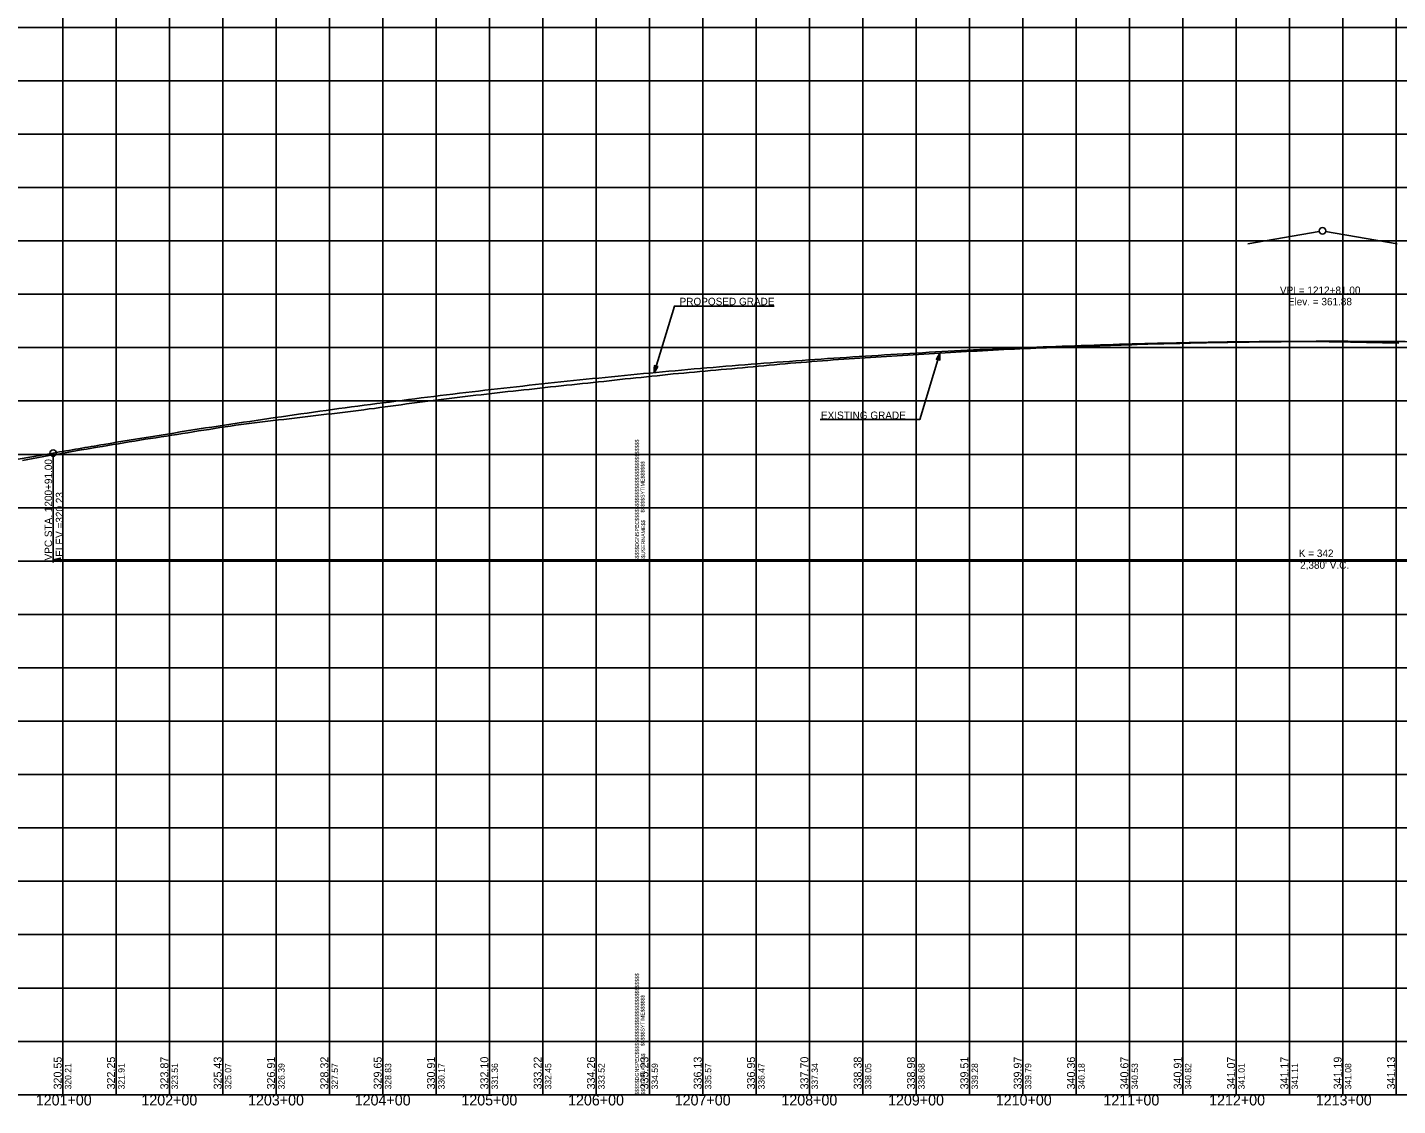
# Model space of a CAD drawing. Extents: x -90830 to 2015517, y -20856 to 836331.
# Drawn here: x 8990 to 10275, y -19397 to -18387 of the extents above; entities that cross this region are included whole.
import ezdxf

# ---------------------------------------------------------------- set-up
doc = ezdxf.new("R2010")
doc.units = 0
for name, color, linetype in [('Level 1', 7, 'Continuous'), ('RD_DDB_GradeTX', 7, 'Continuous'), ('RD_DDB_Profile_Elev', 7, 'Continuous'), ('RD_DDB_Profile_EX', 7, 'Continuous'), ('RD_DDB_Profile_Lbl', 7, 'Continuous'), ('RD_DDB_Profile_PR', 7, 'Continuous'), ('RD_DDB_StaTX', 7, 'Continuous'), ('RD_DDB_StripGrade', 7, 'Continuous'), ('RD_DDB_VCLbl', 7, 'Continuous'), ('RD_GPK_Profile_Cell', 7, 'Continuous'), ('RD_PD_Final_TX', 7, 'Continuous'), ('RD_TX_Drainage', 7, 'Continuous')]:
    doc.layers.add(name, color=color, linetype=linetype)

msp = doc.modelspace()

# ---------------------------------------------------------------- linework, layer by layer
at = {"layer": 'Level 1'}
for p, q in [((9023.5, -17886.5), (9023.5, -18386.5)), ((9073.5, -17886.5), (9073.5, -18386.5)), ((9123.5, -17886.5), (9123.5, -18386.5)), ((9173.5, -17886.5), (9173.5, -18386.5)), ((9223.5, -17886.5), (9223.5, -18386.5)), ((9273.5, -17886.5), (9273.5, -18386.5)), ((9323.5, -17886.5), (9323.5, -18386.5)), ((9373.5, -17886.5), (9373.5, -18386.5)), ((9423.5, -17886.5), (9423.5, -18386.5)), ((9473.5, -17886.5), (9473.5, -18386.5)), ((9523.5, -17886.5), (9523.5, -18386.5)), ((9573.5, -17886.5), (9573.5, -18386.5)), ((9573.5, -17886.5), (9573.5, -18386.5)), ((9573.5, -17886.5), (9573.5, -18386.5)), ((9623.5, -17886.5), (9623.5, -18386.5)), ((9673.5, -17886.5), (9673.5, -18386.5)), ((9723.5, -17886.5), (9723.5, -18386.5)), ((9773.5, -17886.5), (9773.5, -18386.5)), ((9823.5, -17886.5), (9823.5, -18386.5)), ((9873.5, -17886.5), (9873.5, -18386.5)), ((9923.5, -17886.5), (9923.5, -18386.5)), ((9973.5, -17886.5), (9973.5, -18386.5)), ((10023.5, -17886.5), (10023.5, -18386.5)), ((10073.5, -17886.5), (10073.5, -18386.5)), ((10123.5, -17886.5), (10123.5, -18386.5)), ((10173.5, -17886.5), (10173.5, -18386.5)), ((10223.5, -17886.5), (10223.5, -18386.5)), ((10273.5, -17886.5), (10273.5, -18386.5)), ((7973.5, -18386.5), (9573.5, -18386.5)), ((7973.5, -18386.5), (9573.5, -18386.5)), ((9023.5, -18386.5), (9023.5, -18886.5)), ((9073.5, -18386.5), (9073.5, -18886.5)), ((9123.5, -18386.5), (9123.5, -18886.5)), ((9173.5, -18386.5), (9173.5, -18886.5)), ((9223.5, -18386.5), (9223.5, -18886.5)), ((9273.5, -18386.5), (9273.5, -18886.5)), ((9323.5, -18386.5), (9323.5, -18886.5)), ((9373.5, -18386.5), (9373.5, -18886.5)), ((9423.5, -18386.5), (9423.5, -18886.5)), ((9473.5, -18386.5), (9473.5, -18886.5)), ((9523.5, -18386.5), (9523.5, -18886.5)), ((9573.5, -18386.5), (9573.5, -18886.5)), ((9573.5, -18386.5), (9573.5, -18886.5)), ((9573.5, -18386.5), (11173.5, -18386.5)), ((9573.5, -18386.5), (9573.5, -18886.5)), ((9573.5, -18386.5), (11173.5, -18386.5)), ((9623.5, -18386.5), (9623.5, -18886.5)), ((9673.5, -18386.5), (9673.5, -18886.5)), ((9723.5, -18386.5), (9723.5, -18886.5)), ((9773.5, -18386.5), (9773.5, -18886.5)), ((9823.5, -18386.5), (9823.5, -18886.5)), ((9873.5, -18386.5), (9873.5, -18886.5)), ((9923.5, -18386.5), (9923.5, -18886.5)), ((9973.5, -18386.5), (9973.5, -18886.5)), ((10023.5, -18386.5), (10023.5, -18886.5)), ((10073.5, -18386.5), (10073.5, -18886.5)), ((10123.5, -18386.5), (10123.5, -18886.5)), ((10173.5, -18386.5), (10173.5, -18886.5)), ((10223.5, -18386.5), (10223.5, -18886.5)), ((10273.5, -18386.5), (10273.5, -18886.5)), ((7973.5, -18436.5), (9573.5, -18436.5)), ((9573.5, -18436.5), (11173.5, -18436.5)), ((7973.5, -18486.5), (9573.5, -18486.5)), ((9573.5, -18486.5), (11173.5, -18486.5)), ((7973.5, -18536.5), (9573.5, -18536.5)), ((9573.5, -18536.5), (11173.5, -18536.5)), ((7973.5, -18586.5), (9573.5, -18586.5)), ((9573.5, -18586.5), (11173.5, -18586.5)), ((7973.5, -18636.5), (9573.5, -18636.5)), ((9573.5, -18636.5), (11173.5, -18636.5)), ((7973.5, -18686.5), (9573.5, -18686.5)), ((9573.5, -18686.5), (11173.5, -18686.5)), ((7973.5, -18736.5), (9573.5, -18736.5)), ((9573.5, -18736.5), (11173.5, -18736.5)), ((7973.5, -18786.5), (9573.5, -18786.5)), ((9573.5, -18786.5), (11173.5, -18786.5)), ((7973.5, -18836.5), (9573.5, -18836.5)), ((9573.5, -18836.5), (11173.5, -18836.5)), ((7973.5, -18886.5), (9573.5, -18886.5)), ((7973.5, -18886.5), (9573.5, -18886.5)), ((9023.5, -18886.5), (9023.5, -19386.5)), ((9073.5, -18886.5), (9073.5, -19386.5)), ((9123.5, -18886.5), (9123.5, -19386.5)), ((9173.5, -18886.5), (9173.5, -19386.5)), ((9223.5, -18886.5), (9223.5, -19386.5)), ((9273.5, -18886.5), (9273.5, -19386.5)), ((9323.5, -18886.5), (9323.5, -19386.5)), ((9373.5, -18886.5), (9373.5, -19386.5)), ((9423.5, -18886.5), (9423.5, -19386.5)), ((9473.5, -18886.5), (9473.5, -19386.5)), ((9523.5, -18886.5), (9523.5, -19386.5)), ((9573.5, -18886.5), (11173.5, -18886.5)), ((9573.5, -18886.5), (9573.5, -19386.5)), ((9573.5, -18886.5), (9573.5, -19386.5)), ((9573.5, -18886.5), (11173.5, -18886.5)), ((9573.5, -18886.5), (9573.5, -19386.5)), ((9623.5, -18886.5), (9623.5, -19386.5)), ((9673.5, -18886.5), (9673.5, -19386.5)), ((9723.5, -18886.5), (9723.5, -19386.5)), ((9773.5, -18886.5), (9773.5, -19386.5)), ((9823.5, -18886.5), (9823.5, -19386.5)), ((9873.5, -18886.5), (9873.5, -19386.5)), ((9923.5, -18886.5), (9923.5, -19386.5)), ((9973.5, -18886.5), (9973.5, -19386.5)), ((10023.5, -18886.5), (10023.5, -19386.5)), ((10073.5, -18886.5), (10073.5, -19386.5)), ((10123.5, -18886.5), (10123.5, -19386.5)), ((10173.5, -18886.5), (10173.5, -19386.5)), ((10223.5, -18886.5), (10223.5, -19386.5)), ((10273.5, -18886.5), (10273.5, -19386.5)), ((7973.5, -18936.5), (9573.5, -18936.5)), ((9573.5, -18936.5), (11173.5, -18936.5)), ((7973.5, -18986.5), (9573.5, -18986.5)), ((9573.5, -18986.5), (11173.5, -18986.5)), ((7973.5, -19036.5), (9573.5, -19036.5)), ((9573.5, -19036.5), (11173.5, -19036.5)), ((7973.5, -19086.5), (9573.5, -19086.5)), ((9573.5, -19086.5), (11173.5, -19086.5)), ((7973.5, -19136.5), (9573.5, -19136.5)), ((9573.5, -19136.5), (11173.5, -19136.5)), ((7973.5, -19186.5), (9573.5, -19186.5)), ((9573.5, -19186.5), (11173.5, -19186.5)), ((7973.5, -19236.5), (9573.5, -19236.5)), ((9573.5, -19236.5), (11173.5, -19236.5)), ((7973.5, -19286.5), (9573.5, -19286.5)), ((9573.5, -19286.5), (11173.5, -19286.5)), ((7973.5, -19336.5), (9573.5, -19336.5)), ((9573.5, -19336.5), (11173.5, -19336.5)), ((7973.5, -19386.5), (9573.5, -19386.5)), ((9573.5, -19386.5), (11173.5, -19386.5))]:
    msp.add_line(p, q, dxfattribs=at)
at = {"layer": 'RD_DDB_GradeTX'}
for p, q in [((10134.5, -18589.3), (10201.5, -18577.6)), ((10274.4, -18589.2), (10207.4, -18577.6))]:
    msp.add_line(p, q, dxfattribs=at)
msp.add_circle((10204.5, -18577.1), 3, dxfattribs=at)
at = {"layer": 'RD_DDB_Profile_EX'}
for points in [[(9545.9, -18716.5), (9550.9, -18715.9), (9555.9, -18715.4), (9560.9, -18714.9), (9565.9, -18714.4), (9570.9, -18713.8), (9575.9, -18713.3), (9580.9, -18712.8), (9585.9, -18712.3), (9590.9, -18711.8), (9595.9, -18711.2), (9600.9, -18710.8), (9605.9, -18710.3), (9610.9, -18709.8), (9615.9, -18709.4), (9620.9, -18708.9), (9625.9, -18708.5), (9630.9, -18708), (9635.9, -18707.6), (9640.9, -18707.1), (9645.9, -18706.7), (9650.9, -18706.3), (9655.9, -18705.8), (9660.9, -18705.4), (9665.9, -18704.9), (9670.9, -18704.4), (9675.9, -18703.9), (9680.9, -18703.5), (9685.9, -18703), (9690.9, -18702.6), (9695.9, -18702.1), (9700.9, -18701.7), (9705.9, -18701.2), (9710.9, -18700.8), (9715.9, -18700.4), (9720.9, -18700), (9725.9, -18699.6), (9730.9, -18699.2), (9735.9, -18698.8), (9740.9, -18698.5), (9745.9, -18698.1), (9750.9, -18697.7), (9755.9, -18697.4), (9760.9, -18697.1), (9765.9, -18696.8), (9770.9, -18696.4), (9775.9, -18696.1), (9780.9, -18695.8), (9785.9, -18695.5), (9790.9, -18695.1), (9795.9, -18694.8), (9800.9, -18694.5), (9805.9, -18694.2), (9810.9, -18693.9), (9815.9, -18693.6), (9820.9, -18693.2), (9825.9, -18692.9), (9830.9, -18692.6), (9835.9, -18692.3), (9840.9, -18692), (9845.9, -18691.7), (9850.9, -18691.4), (9855.9, -18691.1), (9860.9, -18690.8), (9865.9, -18690.5), (9870.9, -18690.2), (9875.9, -18689.9), (9880.9, -18689.7), (9885.9, -18689.4), (9890.9, -18689.1), (9895.9, -18688.9), (9900.9, -18688.6), (9905.9, -18688.4), (9910.9, -18688.1), (9915.9, -18687.9), (9920.9, -18687.7), (9925.9, -18687.4), (9930.9, -18687.2), (9935.9, -18687), (9940.9, -18686.8), (9945.9, -18686.6), (9950.9, -18686.4), (9955.9, -18686.2), (9960.9, -18686), (9965.9, -18685.9), (9970.9, -18685.7), (9975.9, -18685.5), (9980.9, -18685.3), (9985.9, -18685.2), (9990.9, -18685), (9995.9, -18684.8), (10000.9, -18684.6), (10005.9, -18684.4), (10010.9, -18684.3), (10015.9, -18684.1), (10020.9, -18683.9), (10025.9, -18683.8), (10030.9, -18683.6), (10035.9, -18683.4), (10040.9, -18683.3), (10045.9, -18683.1)], [(10045.9, -18683.1), (10050.9, -18683), (10055.9, -18682.9), (10060.9, -18682.7), (10065.9, -18682.6), (10070.9, -18682.5), (10075.9, -18682.3), (10080.9, -18682.2), (10085.9, -18682.1), (10090.9, -18682), (10095.9, -18681.9), (10100.9, -18681.8), (10105.9, -18681.7), (10110.9, -18681.7), (10115.9, -18681.6), (10120.9, -18681.5), (10125.9, -18681.4), (10130.9, -18681.4), (10135.9, -18681.3), (10140.9, -18681.2), (10145.9, -18681.2), (10150.9, -18681.1), (10155.9, -18681.1), (10160.9, -18681), (10165.9, -18681), (10170.9, -18680.9), (10175.9, -18680.9), (10180.9, -18680.9), (10185.9, -18680.9), (10190.9, -18680.9), (10195.9, -18680.9), (10200.9, -18680.9), (10205.9, -18680.9), (10210.9, -18681), (10215.9, -18681), (10220.9, -18681.1), (10225.9, -18681.1), (10230.9, -18681.3), (10235.9, -18681.4), (10240.9, -18681.5), (10245.9, -18681.6), (10250.9, -18681.7), (10255.9, -18681.8), (10260.9, -18681.9), (10265.9, -18682), (10270.9, -18682.1), (10275.9, -18682.2)], [(9045.9, -18781.5), (9050.9, -18780.7), (9055.9, -18779.9), (9060.9, -18779), (9065.9, -18778.2), (9070.9, -18777.4), (9075.9, -18776.6), (9080.9, -18775.7), (9085.9, -18774.9), (9090.9, -18774.1), (9095.9, -18773.2), (9100.9, -18772.4), (9105.9, -18771.7), (9110.9, -18770.9), (9115.9, -18770.1), (9120.9, -18769.4), (9125.9, -18768.6), (9130.9, -18767.8), (9135.9, -18767), (9140.9, -18766.2), (9145.9, -18765.4), (9150.9, -18764.6), (9155.9, -18763.9), (9160.9, -18763.1), (9165.9, -18762.3), (9170.9, -18761.5), (9175.9, -18760.7), (9180.9, -18760), (9185.9, -18759.3), (9190.9, -18758.6), (9195.9, -18757.9), (9200.9, -18757.3), (9205.9, -18756.6), (9210.9, -18756), (9215.9, -18755.4), (9220.9, -18754.8), (9225.9, -18754.3), (9230.9, -18753.7), (9235.9, -18753.2), (9240.9, -18752.6), (9245.9, -18752), (9250.9, -18751.4), (9255.9, -18750.8), (9260.9, -18750.2), (9265.9, -18749.6), (9270.9, -18749), (9275.9, -18748.4), (9280.9, -18747.8), (9285.9, -18747.2), (9290.9, -18746.6), (9295.9, -18746), (9300.9, -18745.3), (9305.9, -18744.7), (9310.9, -18744), (9315.9, -18743.4), (9320.9, -18742.7), (9325.9, -18742), (9330.9, -18741.3), (9335.9, -18740.7), (9340.9, -18740), (9345.9, -18739.3), (9350.9, -18738.6), (9355.9, -18737.9), (9360.9, -18737.3), (9365.9, -18736.6), (9370.9, -18736), (9375.9, -18735.3), (9380.9, -18734.7), (9385.9, -18734.1), (9390.9, -18733.5), (9395.9, -18732.9), (9400.9, -18732.3), (9405.9, -18731.8), (9410.9, -18731.2), (9415.9, -18730.6), (9420.9, -18730), (9425.9, -18729.4), (9430.9, -18728.8), (9435.9, -18728.2), (9440.9, -18727.7), (9445.9, -18727.2), (9450.9, -18726.7), (9455.9, -18726.2), (9460.9, -18725.6), (9465.9, -18725.1), (9470.9, -18724.5), (9475.9, -18724), (9480.9, -18723.4), (9485.9, -18722.9), (9490.9, -18722.3), (9495.9, -18721.8), (9500.9, -18721.3), (9505.9, -18720.7), (9510.9, -18720.2), (9515.9, -18719.7), (9520.9, -18719.2), (9525.9, -18718.6), (9530.9, -18718.1), (9535.9, -18717.5), (9540.9, -18717), (9545.9, -18716.5)], [(8985.9, -18792.2), (8990.9, -18791.3), (8995.9, -18790.4), (9000.9, -18789.5), (9005.9, -18788.6), (9010.9, -18787.7), (9015.9, -18786.8), (9020.9, -18785.9), (9025.9, -18785), (9030.9, -18784.1), (9035.9, -18783.2), (9040.9, -18782.4), (9045.9, -18781.5)]]:
    msp.add_lwpolyline(points, dxfattribs=at)
at = {"layer": 'RD_DDB_Profile_PR'}
msp.add_line((8863.5, -18811.8), (9014.5, -18785.3), dxfattribs=at)
msp.add_spline([(9014.5, -18785.3), (9062.1, -18777.2), (9109.7, -18769.4), (9157.3, -18761.8), (9204.9, -18754.7), (9252.5, -18747.8), (9300.1, -18741.3), (9347.7, -18735.2), (9395.3, -18729.3), (9442.9, -18723.8), (9490.5, -18718.6), (9538.1, -18713.8), (9585.7, -18709.2), (9633.3, -18705), (9680.9, -18701.2), (9728.5, -18697.6), (9776.1, -18694.5), (9823.7, -18691.6), (9871.3, -18689), (9918.9, -18686.8), (9966.5, -18685), (10014.1, -18683.4), (10061.7, -18682.2), (10109.3, -18681.3), (10156.9, -18680.8), (10204.5, -18680.6), (10252.1, -18680.7), (10299.7, -18681.1), (10347.3, -18681.9), (10394.9, -18683), (10442.5, -18684.5), (10490.1, -18686.2), (10518.8, -18687.4)], degree=3, dxfattribs=at)
at = {"layer": 'RD_DDB_VCLbl'}
for p, q in [((9014.5, -18887.8), (9014.5, -18788.3)), ((9014.5, -18885.3), (11394.5, -18885.3))]:
    msp.add_line(p, q, dxfattribs=at)
msp.add_circle((9014.5, -18785.3), 3, dxfattribs=at)
at = {"layer": 'RD_GPK_Profile_Cell'}
msp.add_line((4823.5, -19386.5), (75223.5, -19386.5), dxfattribs=at)
at = {"layer": 'RD_PD_Final_TX'}
for p, q in [((9845.9, -18691.7), (9842.5, -18697.4)), ((9845.6, -18698.3), (9842.5, -18697.4)), ((9844.1, -18697.9), (9845.9, -18691.7)), ((9845.9, -18691.7), (9845.6, -18698.3)), ((9577.9, -18710), (9578.2, -18703.3)), ((9579.7, -18703.8), (9577.9, -18710)), ((9577.9, -18710), (9581.3, -18704.3)), ((9578.2, -18703.3), (9581.3, -18704.3))]:
    msp.add_line(p, q, dxfattribs=at)
for points in [[(9690.3, -18647.6), (9596.9, -18647.6), (9577.9, -18710)], [(9733.5, -18754), (9826.9, -18754), (9845.9, -18691.7)], [(9845.8, -18692.1), (9844, -18697.8), (9845.7, -18692.3), (9844, -18697.8), (9845.6, -18692.4), (9843.9, -18697.8), (9845.5, -18692.6), (9843.9, -18697.7), (9845.3, -18692.8), (9843.8, -18697.7), (9845.2, -18693), (9843.7, -18697.7), (9845.1, -18693.2), (9843.7, -18697.7), (9844.9, -18693.5), (9843.6, -18697.7), (9844.8, -18693.7), (9843.5, -18697.7), (9844.7, -18694), (9843.5, -18697.6), (9844.5, -18694.2), (9843.4, -18697.6), (9844.3, -18694.5), (9843.4, -18697.6), (9844.1, -18694.8), (9843.3, -18697.6), (9844, -18695), (9843.2, -18697.6), (9843.8, -18695.3), (9843.2, -18697.5), (9843.7, -18695.6), (9843.1, -18697.5), (9843.5, -18695.9), (9843, -18697.4), (9843.3, -18696.1), (9843, -18697.4), (9843.2, -18696.4), (9842.9, -18697.5), (9843.1, -18696.6), (9842.8, -18697.4), (9842.9, -18696.8), (9842.7, -18697.3), (9842.6, -18697.4), (9842.7, -18697.3)], [(9844.1, -18697.8), (9845.9, -18692), (9844.2, -18697.9), (9845.9, -18692.3), (9844.2, -18697.9), (9845.9, -18692.5), (9844.3, -18697.9), (9845.9, -18692.8), (9844.4, -18697.9), (9845.8, -18693.1), (9844.5, -18697.9), (9845.8, -18693.5), (9844.5, -18697.9), (9845.8, -18693.8), (9844.6, -18698), (9845.8, -18694.1), (9844.7, -18697.9), (9845.7, -18694.4), (9844.7, -18698), (9845.7, -18694.7), (9844.8, -18698), (9845.7, -18695), (9844.9, -18698.1), (9845.7, -18695.5), (9845, -18698.1), (9845.7, -18695.8), (9845, -18698.1), (9845.7, -18696.2), (9845.1, -18698.1), (9845.6, -18696.6), (9845.2, -18698.2), (9845.6, -18696.9), (9845.3, -18698.2), (9845.6, -18697.2), (9845.3, -18698.2), (9845.6, -18697.5), (9845.4, -18698.2), (9845.6, -18697.9), (9845.5, -18698.2)], [(9579.7, -18703.9), (9577.9, -18709.6), (9579.6, -18703.8), (9577.9, -18709.4), (9579.6, -18703.8), (9577.9, -18709.2), (9579.5, -18703.8), (9577.9, -18708.9), (9579.4, -18703.8), (9578, -18708.6), (9579.3, -18703.7), (9578, -18708.2), (9579.3, -18703.7), (9578, -18707.9), (9579.2, -18703.7), (9578, -18707.6), (9579.1, -18703.7), (9578.1, -18707.3), (9579.1, -18703.7), (9578.1, -18707), (9579, -18703.7), (9578.1, -18706.7), (9578.9, -18703.6), (9578.1, -18706.2), (9578.8, -18703.6), (9578.1, -18705.9), (9578.8, -18703.6), (9578.1, -18705.5), (9578.7, -18703.6), (9578.2, -18705.1), (9578.6, -18703.5), (9578.2, -18704.8), (9578.5, -18703.5), (9578.2, -18704.5), (9578.5, -18703.4), (9578.2, -18704.1), (9578.4, -18703.5), (9578.2, -18703.7), (9578.3, -18703.5)], [(9578, -18709.6), (9579.8, -18703.9), (9578.1, -18709.4), (9579.8, -18703.9), (9578.2, -18709.2), (9579.9, -18703.9), (9578.3, -18709.1), (9579.9, -18703.9), (9578.5, -18708.9), (9580, -18703.9), (9578.6, -18708.7), (9580.1, -18704), (9578.7, -18708.5), (9580.1, -18704), (9578.9, -18708.2), (9580.2, -18704), (9579, -18708), (9580.3, -18704), (9579.1, -18707.7), (9580.3, -18704), (9579.3, -18707.5), (9580.4, -18704), (9579.5, -18707.2), (9580.4, -18704.1), (9579.7, -18706.9), (9580.5, -18704.1), (9579.8, -18706.6), (9580.6, -18704.1), (9580, -18706.3), (9580.6, -18704.1), (9580.1, -18706), (9580.7, -18704.2), (9580.3, -18705.8), (9580.8, -18704.2), (9580.5, -18705.6), (9580.8, -18704.2), (9580.6, -18705.2), (9580.9, -18704.2), (9580.7, -18705), (9581, -18704.3), (9580.9, -18704.9), (9581.1, -18704.3), (9581.2, -18704.3), (9581.1, -18704.3)]]:
    msp.add_lwpolyline(points, dxfattribs=at)
at = {"layer": 'RD_TX_Drainage'}
msp.add_lwpolyline([(9021.1, -18887), (9014.5, -18885.3), (9021.1, -18883.7)], close=True, dxfattribs=at)

# ---------------------------------------------------------------- texts
at = {"layer": 'Level 1'}
for s, p in [('$$$$$DGNSPEC$$$$$$$$$$$$$$$$$$$$$$$$$$$$', (9563.6, -18886.6)), ('$$$$$SYTIME$$$$$$', (9568.9, -18841)), ('$$USERNAME$$', (9569.5, -18886.4)), ('$$$$$DGNSPEC$$$$$$$$$$$$$$$$$$$$$$$$$$$$', (9563.6, -19386.6)), ('$$$$$SYTIME$$$$$$', (9568.9, -19341)), ('$$USERNAME$$', (9569.5, -19386.4))]:
    msp.add_text(s, height=3.544, rotation=90, dxfattribs=at).set_placement(p)
at = {"layer": 'RD_DDB_Profile_Elev'}
for s, p in [('320.55', (9022.5, -19381.5)), ('322.25', (9072.5, -19381.5)), ('323.87', (9122.5, -19381.5)), ('325.43', (9172.5, -19381.5)), ('326.91', (9222.5, -19381.5)), ('328.32', (9272.5, -19381.5)), ('329.65', (9322.5, -19381.5)), ('330.91', (9372.5, -19381.5)), ('332.10', (9422.5, -19381.5)), ('333.22', (9472.5, -19381.5)), ('334.26', (9522.5, -19381.5)), ('335.23', (9572.5, -19381.5)), ('336.13', (9622.5, -19381.5)), ('336.95', (9672.5, -19381.5)), ('337.70', (9722.5, -19381.5)), ('338.38', (9772.5, -19381.5)), ('338.98', (9822.5, -19381.5)), ('339.51', (9872.5, -19381.5)), ('339.97', (9922.5, -19381.5)), ('340.36', (9972.5, -19381.5)), ('340.67', (10022.5, -19381.5)), ('340.91', (10072.5, -19381.5)), ('341.07', (10122.5, -19381.5)), ('341.17', (10172.5, -19381.5)), ('341.19', (10222.5, -19381.5)), ('341.13', (10272.5, -19381.5))]:
    msp.add_text(s, height=7.5, rotation=90, dxfattribs=at).set_placement(p)
at = {"layer": 'RD_DDB_Profile_Lbl'}
for s, p in [('VPI = 1212+81.00', (10164.6, -18636.3)), ('Elev. = 361.88', (10172, -18646.9))]:
    msp.add_text(s, height=7, dxfattribs=at).set_placement(p)
at = {"layer": 'RD_DDB_StaTX'}
for s, p in [('1201+00', (8998.2, -19396.5)), ('1202+00', (9097.2, -19396.5)), ('1203+00', (9197.2, -19396.5)), ('1204+00', (9297.2, -19396.5)), ('1205+00', (9397.2, -19396.5)), ('1206+00', (9497.2, -19396.5)), ('1207+00', (9597.2, -19396.5)), ('1208+00', (9697.2, -19396.5)), ('1209+00', (9797.2, -19396.5)), ('1210+00', (9898.2, -19396.5)), ('1211+00', (9999.1, -19396.5)), ('1212+00', (10098.2, -19396.5)), ('1213+00', (10198.2, -19396.5))]:
    msp.add_text(s, height=10, dxfattribs=at).set_placement(p)
at = {"layer": 'RD_DDB_StripGrade'}
for s, height, p in [('VPC STA. 1200+91.00 ', 7, (9013.5, -18885.9)), ('ELEV.=320.23', 7, (9024, -18882.5)), ('320.21', 6, (9031.5, -19381.5)), ('321.91', 6, (9081.5, -19381.5)), ('323.51', 6, (9131.5, -19381.5)), ('325.07', 6, (9181.5, -19381.5)), ('326.39', 6, (9231.5, -19381.5)), ('327.57', 6, (9281.5, -19381.5)), ('328.83', 6, (9331.5, -19381.5)), ('330.17', 6, (9381.5, -19381.5)), ('331.36', 6, (9431.5, -19381.5)), ('332.45', 6, (9481.5, -19381.5)), ('333.52', 6, (9531.5, -19381.5)), ('334.59', 6, (9581.5, -19381.5)), ('335.57', 6, (9631.5, -19381.5)), ('336.47', 6, (9681.5, -19381.5)), ('337.34', 6, (9731.5, -19381.5)), ('338.05', 6, (9781.5, -19381.5)), ('338.68', 6, (9831.5, -19381.5)), ('339.28', 6, (9881.5, -19381.5)), ('339.79', 6, (9931.5, -19381.5)), ('340.18', 6, (9981.5, -19381.5)), ('340.53', 6, (10031.5, -19381.5)), ('340.82', 6, (10081.5, -19381.5)), ('341.01', 6, (10131.5, -19381.5)), ('341.11', 6, (10181.5, -19381.5)), ('341.08', 6, (10231.5, -19381.5))]:
    msp.add_text(s, height=height, rotation=90, dxfattribs=at).set_placement(p)
at = {"layer": 'RD_DDB_VCLbl'}
for s, p in [('K = 342', (10182.3, -18882.7)), ("2,380' V.C.", (10183.5, -18893.7))]:
    msp.add_text(s, height=7, dxfattribs=at).set_placement(p)
at = {"layer": 'RD_PD_Final_TX'}
for s, p in [('PROPOSED GRADE', (9601.8, -18646.8)), ('EXISTING GRADE', (9734.3, -18753.4))]:
    msp.add_text(s, height=7, dxfattribs=at).set_placement(p)

doc.saveas('drawing.dxf')
